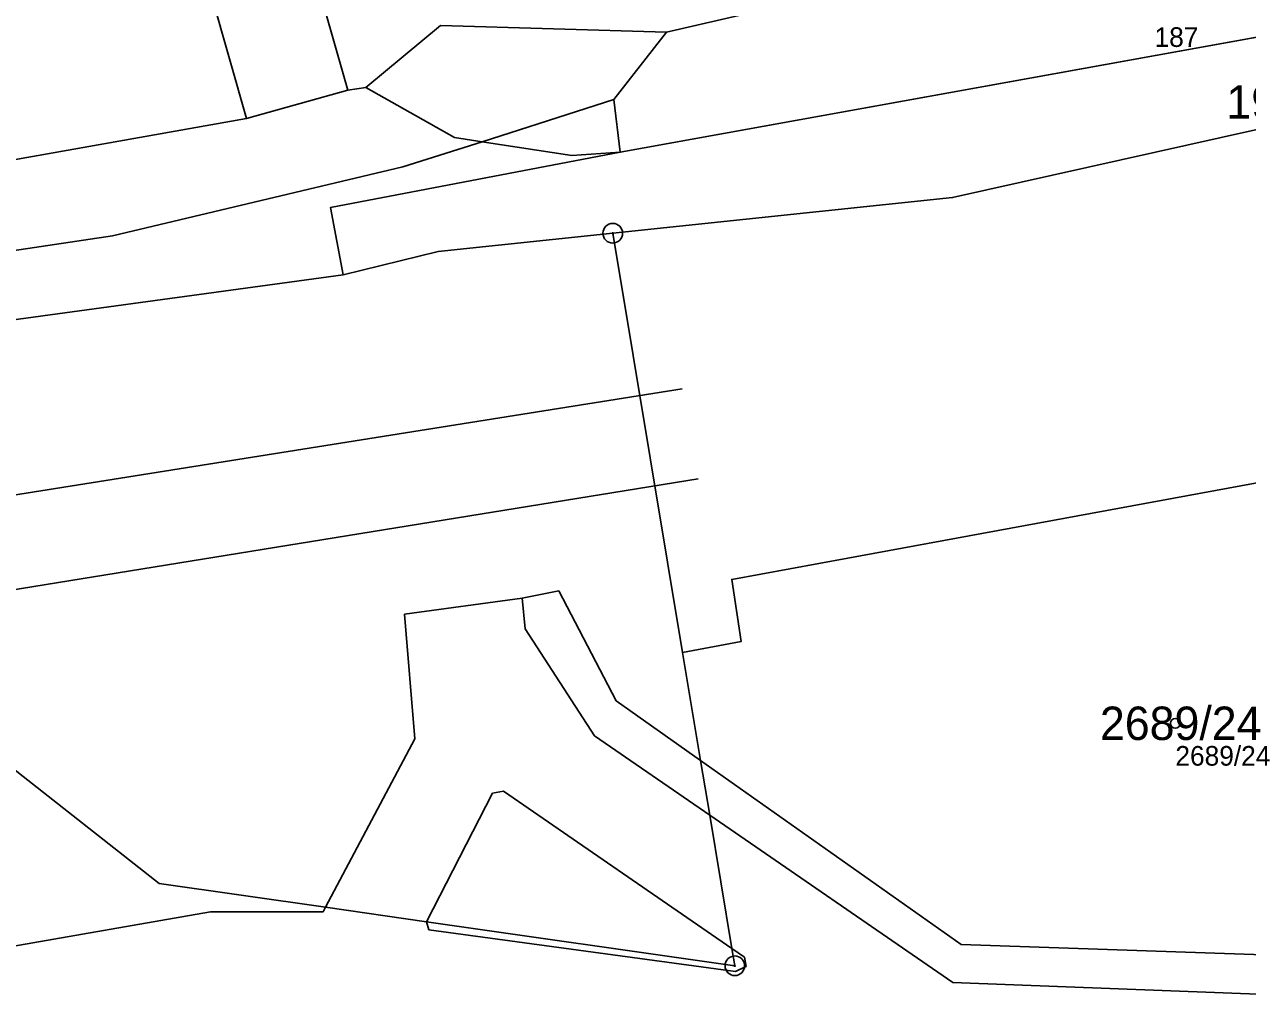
# Model space of a CAD drawing. Extents: x -761174 to -757114, y -1063806 to -1059397.
# Drawn here: x -758867.8 to -758805.6, y -1060126.8 to -1060077.1 of the extents above; entities that cross this region are included whole.
import ezdxf

# ---------------------------------------------------------------- set-up
doc = ezdxf.new("R2010")
doc.units = 0
for name, color, linetype in [('Definiční body', 7, 'Continuous'), ('Hranice parcel', 7, 'Continuous'), ('Parcelní čísla', 7, 'Continuous'), ('Polygon parcely', 7, 'Continuous'), ('Poz předměty', 7, 'Continuous'), ('Vnitřní kresba', 7, 'Continuous'), ('Značky bodu BP', 7, 'Continuous')]:
    doc.layers.add(name, color=color, linetype=linetype)

msp = doc.modelspace()

# ---------------------------------------------------------------- linework, layer by layer
at = {"layer": 'Definiční body'}
msp.add_circle((-758809.3, -1060112.7), 0.25, dxfattribs=at)
at = {"layer": 'Hranice parcel'}
for p, q in [((-758837.54, -1060083.64), (-758797.27, -1060076.35)), ((-758837.87, -1060080.96), (-758837.54, -1060083.64)), ((-758834.37, -1060109.09), (-758831.38, -1060108.53)), ((-758833.45, -1060114.59), (-758834.37, -1060109.09))]:
    msp.add_line(p, q, dxfattribs=at)
for points in [[(-758778.63, -1060068.32), (-758779.78, -1060063.64), (-758782.54, -1060064.09), (-758830.84, -1060076.53), (-758835.19, -1060077.53), (-758837.87, -1060080.96)], [(-758837.92, -1060087.76), (-758820.63, -1060085.94), (-758781.23, -1060077.13), (-758771.81, -1060076.71), (-758764.19, -1060073.42), (-758762.06, -1060070.6), (-758749.11, -1060066.38)], [(-758937.18, -1060100.58), (-758936.97, -1060097.09), (-758936.88, -1060095.66), (-758926.98, -1060095.98), (-758922.2, -1060095.55), (-758919.18, -1060095.28), (-758899.28, -1060093.51), (-758883.8, -1060090.94), (-758863.37, -1060087.89), (-758848.59, -1060084.38), (-758844.57, -1060083.1), (-758837.87, -1060080.96)], [(-758837.54, -1060083.64), (-758847.4, -1060085.52), (-758852.28, -1060086.45), (-758851.63, -1060089.87)], [(-758851.63, -1060089.87), (-758846.8, -1060088.69), (-758837.92, -1060087.76)], [(-758837.92, -1060087.76), (-758836.88, -1060093.98), (-758835.13, -1060104.5), (-758834.37, -1060109.09)], [(-758937.18, -1060100.58), (-758903.71, -1060099.03), (-758873.5, -1060092.86), (-758851.63, -1060089.87)], [(-758831.38, -1060108.53), (-758831.87, -1060105.38), (-758825.97, -1060104.3), (-758785.98, -1060096.94)], [(-758872.16, -1060114.75), (-758868.71, -1060114.78), (-758860.99, -1060120.85)], [(-758831.71, -1060125.04), (-758831.86, -1060124.16), (-758832.99, -1060117.38), (-758833.45, -1060114.59)], [(-758833.45, -1060114.59), (-758820.19, -1060123.95), (-758798.35, -1060124.7), (-758780.6, -1060121.1)], [(-758860.99, -1060120.85), (-758852.53, -1060122.06), (-758847.39, -1060122.8), (-758831.71, -1060125.04)]]:
    msp.add_lwpolyline(points, dxfattribs=at)
at = {"layer": 'Polygon parcely'}
for points in [[(-758781.23, -1060077.13), (-758771.81, -1060076.71), (-758764.19, -1060073.42), (-758762.06, -1060070.6), (-758749.11, -1060066.38), (-758749.65, -1060064.49), (-758749.8, -1060062.84), (-758750.19, -1060060.86), (-758750.66, -1060058.51), (-758757.18, -1060062.45), (-758763.34, -1060066.15), (-758771.39, -1060071.46), (-758777.7, -1060072.56), (-758797.27, -1060076.35), (-758837.54, -1060083.64), (-758847.4, -1060085.52), (-758852.28, -1060086.45), (-758851.63, -1060089.87), (-758846.8, -1060088.69), (-758837.92, -1060087.76), (-758820.63, -1060085.94)], [(-758797.27, -1060076.35), (-758798.34, -1060071.72), (-758778.63, -1060068.32), (-758779.78, -1060063.64), (-758782.54, -1060064.09), (-758830.84, -1060076.53), (-758835.19, -1060077.53), (-758837.87, -1060080.96), (-758837.54, -1060083.64)], [(-758873.5, -1060092.86), (-758851.63, -1060089.87), (-758852.28, -1060086.45), (-758847.4, -1060085.52), (-758837.54, -1060083.64), (-758837.87, -1060080.96), (-758844.57, -1060083.1), (-758848.59, -1060084.38), (-758863.37, -1060087.89), (-758883.8, -1060090.94), (-758899.28, -1060093.51), (-758919.18, -1060095.28), (-758922.2, -1060095.55), (-758926.98, -1060095.98), (-758936.88, -1060095.66), (-758936.97, -1060097.09), (-758937.18, -1060100.58), (-758903.71, -1060099.03)], [(-758833.45, -1060114.59), (-758820.19, -1060123.95), (-758798.35, -1060124.7), (-758780.6, -1060121.1), (-758785.98, -1060096.94), (-758825.97, -1060104.3), (-758831.87, -1060105.38), (-758831.38, -1060108.53), (-758834.37, -1060109.09)]]:
    msp.add_lwpolyline(points, close=True, dxfattribs=at)
for points in [[(-758781.23, -1060077.13), (-758820.63, -1060085.94), (-758837.92, -1060087.76), (-758836.88, -1060093.98), (-758835.13, -1060104.5), (-758834.37, -1060109.09), (-758831.38, -1060108.53), (-758831.87, -1060105.38), (-758825.97, -1060104.3), (-758785.98, -1060096.94), (-758763.35, -1060092.78), (-758763.14, -1060093.58), (-758746.94, -1060090.32), (-758736.85, -1060089), (-758734.86, -1060088.74), (-758721.15, -1060086.23), (-758712.9, -1060086.33), (-758712.75, -1060083.47), (-758692.69, -1060082.28), (-758672.54, -1060081.77), (-758655.03, -1060080.75), (-758641.1, -1060078.69), (-758617.28, -1060074.65)], [(-759126.24, -1060075.85), (-759081.16, -1060089.07), (-759007.83, -1060094.9), (-758937.18, -1060100.58), (-758936.97, -1060097.09), (-758936.88, -1060095.66), (-758926.98, -1060095.98), (-758922.2, -1060095.55), (-758919.18, -1060095.28), (-758899.28, -1060093.51), (-758883.8, -1060090.94), (-758863.37, -1060087.89), (-758848.59, -1060084.38), (-758844.57, -1060083.1), (-758837.87, -1060080.96), (-758835.19, -1060077.53), (-758830.84, -1060076.53)], [(-758922.69, -1060123.23), (-758879.49, -1060114.86), (-758872.16, -1060114.75), (-758868.71, -1060114.78), (-758860.99, -1060120.85), (-758852.53, -1060122.06), (-758847.39, -1060122.8), (-758831.71, -1060125.04), (-758831.86, -1060124.16), (-758832.99, -1060117.38), (-758833.45, -1060114.59), (-758834.37, -1060109.09), (-758835.13, -1060104.5), (-758836.88, -1060093.98), (-758837.92, -1060087.76), (-758846.8, -1060088.69), (-758851.63, -1060089.87), (-758873.5, -1060092.86), (-758903.71, -1060099.03), (-758937.18, -1060100.58)], [(-758798.35, -1060124.7), (-758820.19, -1060123.95), (-758833.45, -1060114.59), (-758832.99, -1060117.38), (-758831.86, -1060124.16), (-758831.71, -1060125.04), (-758847.39, -1060122.8), (-758852.53, -1060122.06), (-758860.99, -1060120.85), (-758868.71, -1060114.78)]]:
    msp.add_lwpolyline(points, dxfattribs=at)
at = {"layer": 'Poz předměty'}
for p, q in [((-758889.76, -1060104.48), (-758834.39, -1060095.67)), ((-758889.34, -1060109.3), (-758833.57, -1060100.26))]:
    msp.add_line(p, q, dxfattribs=at)
at = {"layer": 'Vnitřní kresba'}
for p, q in [((-758862.34, -1060042.35), (-758851.39, -1060080.47)), ((-758856.55, -1060081.92), (-758867.44, -1060043.45)), ((-758846.69, -1060077.19), (-758850.48, -1060080.34)), ((-758835.19, -1060077.53), (-758846.69, -1060077.19)), ((-758851.39, -1060080.47), (-758856.55, -1060081.92)), ((-758851.39, -1060080.47), (-758850.48, -1060080.34)), ((-758850.48, -1060080.34), (-758845.97, -1060082.88)), ((-758876.79, -1060085.52), (-758856.55, -1060081.92)), ((-758845.97, -1060082.88), (-758844.57, -1060083.1)), ((-758844.57, -1060083.1), (-758840, -1060083.81)), ((-758840, -1060083.81), (-758837.54, -1060083.64)), ((-758840.66, -1060105.95), (-758842.53, -1060106.34)), ((-758840.66, -1060105.95), (-758837.75, -1060111.56)), ((-758842.53, -1060106.34), (-758848.51, -1060107.15)), ((-758842.37, -1060107.89), (-758842.53, -1060106.34)), ((-758848.51, -1060107.15), (-758847.99, -1060113.49)), ((-758838.85, -1060113.34), (-758842.37, -1060107.89)), ((-758837.75, -1060111.56), (-758833.45, -1060114.59)), ((-758847.99, -1060113.49), (-758852.53, -1060122.06)), ((-758832.99, -1060117.38), (-758838.85, -1060113.34)), ((-758843.47, -1060116.15), (-758844.04, -1060116.25)), ((-758831.86, -1060124.16), (-758843.47, -1060116.15)), ((-758844.04, -1060116.25), (-758847.39, -1060122.8)), ((-758820.62, -1060125.89), (-758832.99, -1060117.38)), ((-758858.39, -1060122.3), (-758868.88, -1060124.12)), ((-758852.65, -1060122.29), (-758858.39, -1060122.3)), ((-758852.53, -1060122.06), (-758852.65, -1060122.29)), ((-758847.39, -1060122.8), (-758847.27, -1060123.21)), ((-758847.27, -1060123.21), (-758831.67, -1060125.33)), ((-758831.21, -1060124.61), (-758831.86, -1060124.16)), ((-758831.13, -1060125.07), (-758831.21, -1060124.61)), ((-758831.67, -1060125.33), (-758831.22, -1060125.11)), ((-758831.22, -1060125.11), (-758831.13, -1060125.07)), ((-758820.62, -1060125.89), (-758798.2, -1060126.76))]:
    msp.add_line(p, q, dxfattribs=at)
at = {"layer": 'Značky bodu BP'}
for centre, radius in [((-758837.92, -1060087.76), 0.5), ((-758837.92, -1060087.76), 0.0303), ((-758831.71, -1060125.04), 0.5), ((-758831.71, -1060125.04), 0.0303)]:
    msp.add_circle(centre, radius, dxfattribs=at)

# ---------------------------------------------------------------- texts
at = {"layer": 'Definiční body'}
for s, p in [('187', (-758810.36, -1060078.276)), ('2689/24', (-758809.3, -1060114.856))]:
    msp.add_text(s, height=1, dxfattribs=at).set_placement(p)
at = {"layer": 'Parcelní čísla'}
for s, p in [('191', (-758806.704, -1060081.93)), ('2689/24', (-758813.138, -1060113.55))]:
    msp.add_text(s, height=1.7, dxfattribs=at).set_placement(p)

doc.saveas('drawing.dxf')
